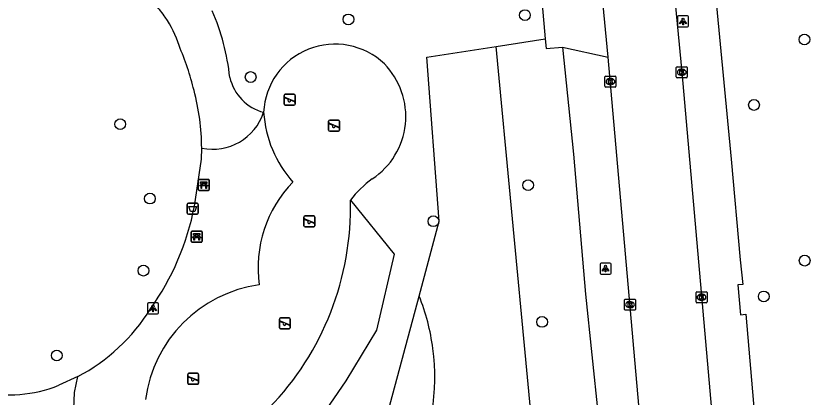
# Model space of a CAD drawing. Extents: x 162990 to 165007, y 383433 to 384336.
# Drawn here: x 164254.8 to 164326.4, y 383978.4 to 384013 of the extents above; entities that cross this region are included whole.
import ezdxf

# ---------------------------------------------------------------- set-up
doc = ezdxf.new("R2010")
doc.units = 0
for name, color, linetype in [('IMGEO_Afvalbak', 7, 'Continuous'), ('IMGEO_Bank', 7, 'Continuous'), ('IMGEO_Boom', 7, 'Continuous'), ('IMGEO_Groenvoorziening', 7, 'Continuous'), ('IMGEO_Kolk', 7, 'Continuous'), ('IMGEO_Lichtpunt', 7, 'Continuous'), ('IMGEO_Rijbaan_lokaal_open', 7, 'Continuous'), ('IMGEO_Speelvoorziening', 7, 'Continuous'), ('IMGEO_Voetpad_halfverhard', 7, 'Continuous'), ('IMGEO_Voetpad_open', 7, 'Continuous')]:
    doc.layers.add(name, color=color, linetype=linetype)

msp = doc.modelspace()

# ---------------------------------------------------------------- linework, layer by layer
at = {"layer": 'IMGEO_Afvalbak'}
for p, q in [((164270.372, 383995.088), (164270.372, 383995.888)), ((164270.372, 383995.888), (164270.372, 383995.088)), ((164270.472, 383995.988), (164271.262, 383995.988)), ((164271.262, 383995.988), (164270.472, 383995.988)), ((164271.362, 383995.888), (164271.362, 383995.088)), ((164271.362, 383995.088), (164271.362, 383995.888)), ((164271.262, 383994.988), (164270.472, 383994.988)), ((164270.472, 383994.988), (164271.262, 383994.988))]:
    msp.add_line(p, q, dxfattribs=at)
msp.add_lwpolyline([(164270.515, 383995.702), (164271.219, 383995.702), (164271.07, 383995.232), (164270.664, 383995.232), (164270.515, 383995.702)], dxfattribs=at)
for centre, start, end in [((164270.472, 383995.888), 90, 180), ((164270.472, 383995.888), 90, 180), ((164271.262, 383995.888), 0, 90), ((164271.262, 383995.888), 360, 90), ((164270.472, 383995.088), 180, 270), ((164270.472, 383995.088), 180, 270), ((164271.262, 383995.088), 270, 0), ((164271.262, 383995.088), 270, 0)]:
    msp.add_arc(centre, 0.1, start, end, dxfattribs=at)
at = {"layer": 'IMGEO_Bank'}
for p, q in [((164271.367, 383997.231), (164271.367, 383998.072)), ((164271.367, 383998.072), (164271.367, 383997.231)), ((164271.442, 383998.156), (164272.283, 383998.156)), ((164272.283, 383998.156), (164271.442, 383998.156)), ((164272.367, 383998.081), (164272.367, 383997.24)), ((164272.367, 383997.24), (164272.367, 383998.081)), ((164272.064, 383997.554), (164271.671, 383997.554)), ((164271.676, 383997.662), (164271.676, 383997.768)), ((164271.72, 383997.768), (164271.72, 383997.662)), ((164272.008, 383997.774), (164271.726, 383997.774)), ((164271.726, 383997.656), (164272.008, 383997.656)), ((164272.014, 383997.662), (164272.014, 383997.768)), ((164272.058, 383997.768), (164272.058, 383997.662)), ((164272.292, 383997.156), (164271.451, 383997.156)), ((164271.451, 383997.156), (164272.292, 383997.156)), ((164270.726, 383992.531), (164270.726, 383993.372)), ((164270.726, 383993.372), (164270.726, 383992.531)), ((164270.801, 383993.456), (164271.642, 383993.456)), ((164271.642, 383993.456), (164270.801, 383993.456)), ((164271.035, 383992.962), (164271.035, 383993.068)), ((164271.079, 383993.068), (164271.079, 383992.962)), ((164271.367, 383993.074), (164271.085, 383993.074)), ((164271.085, 383992.956), (164271.367, 383992.956)), ((164271.373, 383992.962), (164271.373, 383993.068)), ((164271.417, 383993.068), (164271.417, 383992.962)), ((164271.726, 383993.381), (164271.726, 383992.54)), ((164271.726, 383992.54), (164271.726, 383993.381)), ((164271.651, 383992.456), (164270.81, 383992.456)), ((164270.81, 383992.456), (164271.651, 383992.456)), ((164271.423, 383992.854), (164271.03, 383992.854))]:
    msp.add_line(p, q, dxfattribs=at)
for points in [[(164271.614, 383997.554), (164271.472, 383997.554), (164271.584, 383997.656), (164271.67, 383997.656)], [(164271.67, 383997.774), (164271.584, 383997.774), (164271.584, 383997.935), (164272.147, 383997.935), (164272.147, 383997.774), (164272.064, 383997.774)], [(164271.664, 383997.547), (164271.664, 383997.34), (164271.621, 383997.34), (164271.621, 383997.547)], [(164272.064, 383997.656), (164272.147, 383997.656), (164272.259, 383997.554), (164272.12, 383997.554)], [(164272.114, 383997.547), (164272.114, 383997.34), (164272.07, 383997.34), (164272.07, 383997.547)], [(164270.973, 383992.854), (164270.831, 383992.854), (164270.943, 383992.956), (164271.029, 383992.956)], [(164271.029, 383993.074), (164270.943, 383993.074), (164270.943, 383993.235), (164271.506, 383993.235), (164271.506, 383993.074), (164271.423, 383993.074)], [(164271.423, 383992.956), (164271.506, 383992.956), (164271.618, 383992.854), (164271.479, 383992.854)], [(164271.023, 383992.847), (164271.023, 383992.64), (164270.98, 383992.64), (164270.98, 383992.847)], [(164271.473, 383992.847), (164271.473, 383992.64), (164271.429, 383992.64), (164271.429, 383992.847)]]:
    msp.add_lwpolyline(points, dxfattribs=at)
for centre, radius, start, end in [((164271.445, 383998.078), 0.0779, 92.4484, 184.28452), ((164271.445, 383998.078), 0.0779, 92.4484, 184.28452), ((164272.289, 383998.078), 0.0779, 2.4484, 94.28452), ((164272.289, 383998.078), 0.0779, 2.4484, 94.28452), ((164271.445, 383997.234), 0.0779, 182.4484, 274.28452), ((164271.445, 383997.234), 0.0779, 182.4484, 274.28452), ((164271.614, 383997.547), 0.00671, 2.89567, 87.10433), ((164271.671, 383997.547), 0.00671, 92.89567, 177.10433), ((164271.669, 383997.767), 0.00671, 2.89567, 87.10433), ((164271.669, 383997.663), 0.00671, 272.89567, 357.10433), ((164271.726, 383997.767), 0.00671, 92.89567, 177.10433), ((164271.726, 383997.663), 0.00671, 182.89567, 267.10433), ((164272.008, 383997.767), 0.00671, 2.89567, 87.10433), ((164272.008, 383997.663), 0.00671, 272.89567, 357.10433), ((164272.065, 383997.767), 0.00671, 92.89567, 177.10433), ((164272.065, 383997.663), 0.00671, 182.89567, 267.10433), ((164272.063, 383997.547), 0.00671, 2.89567, 87.10433), ((164272.12, 383997.547), 0.00671, 92.89567, 177.10433), ((164272.289, 383997.234), 0.0779, 272.4484, 4.28452), ((164272.289, 383997.234), 0.0779, 272.4484, 4.28452), ((164270.804, 383993.378), 0.0779, 92.4484, 184.28452), ((164270.804, 383993.378), 0.0779, 92.4484, 184.28452), ((164271.028, 383993.067), 0.00671, 2.89567, 87.10433), ((164271.028, 383992.963), 0.00671, 272.89567, 357.10433), ((164271.085, 383993.067), 0.00671, 92.89567, 177.10433), ((164271.085, 383992.963), 0.00671, 182.89567, 267.10433), ((164271.367, 383993.067), 0.00671, 2.89567, 87.10433), ((164271.367, 383992.963), 0.00671, 272.89567, 357.10433), ((164271.424, 383993.067), 0.00671, 92.89567, 177.10433), ((164271.424, 383992.963), 0.00671, 182.89567, 267.10433), ((164271.648, 383993.378), 0.0779, 2.4484, 94.28452), ((164271.648, 383993.378), 0.0779, 2.4484, 94.28452), ((164270.804, 383992.534), 0.0779, 182.4484, 274.28452), ((164270.804, 383992.534), 0.0779, 182.4484, 274.28452), ((164270.973, 383992.847), 0.00671, 2.89567, 87.10433), ((164271.03, 383992.847), 0.00671, 92.89567, 177.10433), ((164271.422, 383992.847), 0.00671, 2.89567, 87.10433), ((164271.479, 383992.847), 0.00671, 92.89567, 177.10433), ((164271.648, 383992.534), 0.0779, 272.4484, 4.28452), ((164271.648, 383992.534), 0.0779, 272.4484, 4.28452)]:
    msp.add_arc(centre, radius, start, end, dxfattribs=at)
at = {"layer": 'IMGEO_Boom'}
for centre in [(164285.014, 384012.681), (164301.055, 384013.072), (164326.459, 384010.856), (164276.127, 384007.448), (164321.873, 384004.914), (164264.273, 384003.167), (164301.344, 383997.627), (164266.973, 383996.411), (164292.739, 383994.351), (164326.481, 383990.777), (164266.385, 383989.869), (164322.765, 383987.521), (164302.613, 383985.208), (164258.51, 383982.161)]:
    msp.add_circle(centre, 0.489, dxfattribs=at)
at = {"layer": 'IMGEO_Groenvoorziening'}
for points in [[(164298.429, 384010.231), (164302.896, 384010.93)], [(164291.436, 383987.559), (164293.255, 383994.351), (164292.153, 384009.25), (164298.429, 384010.231)], [(164302.701, 383965.175), (164298.429, 384010.231)], [(164285.198, 383996.269), (164289.185, 383991.35), (164287.568, 383984.471), (164284.774, 383979.848), (164280.817, 383974.075), (164278.449, 383971.153), (164272.522, 383967.87)], [(164288.662, 383977.2), (164291.436, 383987.559)]]:
    msp.add_lwpolyline(points, dxfattribs=at)
for centre, radius, start, end in [((164283.794, 384003.946), 6.493, 46.29142, 177.35821), ((164283.431, 384003.87), 6.801, 303.4823, 44.52311), ((164292.547, 383990.688), 9.228, 125.54243, 142.78845), ((164259.091, 383995.605), 26.115, 315.82657, 1.45738), ((164274.299, 383980.516), 18.528, 7.06842, 22.34172), ((164272.843, 383980.165), 20.017, 334.29687, 7.55141)]:
    msp.add_arc(centre, radius, start, end, dxfattribs=at)
at = {"layer": 'IMGEO_Kolk'}
for p, q in [((164314.811, 384007.453), (164314.811, 384008.305)), ((164314.886, 384008.379), (164315.738, 384008.379)), ((164315.299, 384008.159), (164315.324, 384008.159)), ((164315.812, 384008.305), (164315.812, 384007.453)), ((164308.33, 384006.607), (164308.33, 384007.459)), ((164308.405, 384007.533), (164309.257, 384007.533)), ((164308.818, 384007.313), (164308.843, 384007.313)), ((164309.331, 384007.459), (164309.331, 384006.607)), ((164315.738, 384007.379), (164314.886, 384007.379)), ((164315.322, 384007.599), (164315.297, 384007.599)), ((164308.841, 384006.753), (164308.816, 384006.753)), ((164309.257, 384006.533), (164308.405, 384006.533)), ((164316.683, 383987.948), (164317.535, 383987.948)), ((164310.18, 383987.276), (164311.032, 383987.276)), ((164316.608, 383987.022), (164316.608, 383987.874)), ((164317.096, 383987.728), (164317.121, 383987.728)), ((164317.609, 383987.874), (164317.609, 383987.022)), ((164310.105, 383986.35), (164310.105, 383987.202)), ((164310.616, 383986.496), (164310.591, 383986.496)), ((164310.593, 383987.056), (164310.618, 383987.056)), ((164311.106, 383987.202), (164311.106, 383986.35)), ((164317.535, 383986.948), (164316.683, 383986.948)), ((164317.119, 383987.168), (164317.094, 383987.168)), ((164311.032, 383986.276), (164310.18, 383986.276))]:
    msp.add_line(p, q, dxfattribs=at)
for points in [[(164314.811, 384007.453), (164314.811, 384008.305)], [(164314.886, 384008.379), (164315.738, 384008.379)], [(164315.132, 384008.079), (164315.255, 384008.079), (164315.255, 384007.928), (164315.385, 384008.079), (164315.549, 384008.079), (164315.403, 384007.928), (164315.556, 384007.679), (164315.404, 384007.679), (164315.319, 384007.843), (164315.255, 384007.776), (164315.255, 384007.679), (164315.132, 384007.679), (164315.132, 384008.079)], [(164315.812, 384008.305), (164315.812, 384007.453)], [(164308.33, 384006.607), (164308.33, 384007.459)], [(164308.405, 384007.533), (164309.257, 384007.533)], [(164309.331, 384007.459), (164309.331, 384006.607)], [(164315.738, 384007.379), (164314.886, 384007.379)], [(164308.651, 384007.233), (164308.774, 384007.233), (164308.774, 384007.082), (164308.904, 384007.233), (164309.068, 384007.233), (164308.922, 384007.082), (164309.075, 384006.833), (164308.923, 384006.833), (164308.838, 384006.997), (164308.774, 384006.93), (164308.774, 384006.833), (164308.651, 384006.833), (164308.651, 384007.233)], [(164309.257, 384006.533), (164308.405, 384006.533)], [(164316.683, 383987.948), (164317.535, 383987.948)], [(164310.18, 383987.276), (164311.032, 383987.276)], [(164316.608, 383987.022), (164316.608, 383987.874)], [(164316.929, 383987.648), (164317.052, 383987.648), (164317.052, 383987.497), (164317.182, 383987.648), (164317.346, 383987.648), (164317.2, 383987.497), (164317.353, 383987.248), (164317.201, 383987.248), (164317.116, 383987.412), (164317.052, 383987.345), (164317.052, 383987.248), (164316.929, 383987.248), (164316.929, 383987.648)], [(164317.609, 383987.874), (164317.609, 383987.022)], [(164310.105, 383986.35), (164310.105, 383987.202)], [(164310.426, 383986.976), (164310.549, 383986.976), (164310.549, 383986.825), (164310.679, 383986.976), (164310.843, 383986.976), (164310.697, 383986.825), (164310.85, 383986.576), (164310.698, 383986.576), (164310.613, 383986.74), (164310.549, 383986.673), (164310.549, 383986.576), (164310.426, 383986.576), (164310.426, 383986.976)], [(164311.106, 383987.202), (164311.106, 383986.35)], [(164317.535, 383986.948), (164316.683, 383986.948)], [(164311.032, 383986.276), (164310.18, 383986.276)]]:
    msp.add_lwpolyline(points, dxfattribs=at)
for centre, start, end in [((164314.888, 384008.303), 91.55205, 178.44795), ((164314.888, 384008.303), 91.55205, 178.44795), ((164315.736, 384008.303), 1.55205, 88.44795), ((164315.736, 384008.303), 1.55205, 88.44795), ((164308.407, 384007.457), 91.55205, 178.44795), ((164308.407, 384007.457), 91.55205, 178.44795), ((164309.255, 384007.457), 1.55205, 88.44795), ((164309.255, 384007.457), 1.55205, 88.44795), ((164314.888, 384007.455), 181.55205, 268.44795), ((164314.888, 384007.455), 181.55205, 268.44795), ((164315.736, 384007.455), 271.55205, 358.44795), ((164315.736, 384007.455), 271.55205, 358.44795), ((164308.407, 384006.609), 181.55205, 268.44795), ((164308.407, 384006.609), 181.55205, 268.44795), ((164309.255, 384006.609), 271.55205, 358.44795), ((164309.255, 384006.609), 271.55205, 358.44795), ((164316.685, 383987.872), 91.55205, 178.44795), ((164316.685, 383987.872), 91.55205, 178.44795), ((164317.533, 383987.872), 1.55205, 88.44795), ((164317.533, 383987.872), 1.55205, 88.44795), ((164310.182, 383987.2), 91.55205, 178.44795), ((164310.182, 383987.2), 91.55205, 178.44795), ((164311.03, 383987.2), 1.55205, 88.44795), ((164311.03, 383987.2), 1.55205, 88.44795), ((164316.685, 383987.024), 181.55205, 268.44795), ((164316.685, 383987.024), 181.55205, 268.44795), ((164317.533, 383987.024), 271.55205, 358.44795), ((164317.533, 383987.024), 271.55205, 358.44795), ((164310.182, 383986.352), 181.55205, 268.44795), ((164310.182, 383986.352), 181.55205, 268.44795), ((164311.03, 383986.352), 271.55205, 358.44795), ((164311.03, 383986.352), 271.55205, 358.44795)]:
    msp.add_arc(centre, 0.0765, start, end, dxfattribs=at)
for centre, major_axis, ratio, start_param, end_param in [((164315.298, 384007.879), (-0.387, 0.002), 0.722429, 4.712389, 7.853982), ((164315.323, 384007.879), (-0.39, 0.002), 0.717154, 1.570796, 4.712389), ((164308.817, 384007.033), (-0.387, 0.002), 0.722429, 4.712389, 7.853982), ((164308.842, 384007.033), (-0.39, 0.002), 0.717154, 1.570796, 4.712389), ((164317.095, 383987.448), (-0.387, 0.002), 0.722429, 4.712389, 7.853982), ((164317.12, 383987.448), (-0.39, 0.002), 0.717154, 1.570796, 4.712389), ((164310.592, 383986.776), (-0.387, 0.002), 0.722429, 4.712389, 7.853982), ((164310.617, 383986.776), (-0.39, 0.002), 0.717154, 1.570796, 4.712389)]:
    msp.add_ellipse(centre, major_axis=major_axis, ratio=ratio, start_param=start_param, end_param=end_param, dxfattribs=at)
at = {"layer": 'IMGEO_Lichtpunt'}
for p, q in [((164315.834, 384013), (164315.026, 384013)), ((164315.834, 384013), (164315.026, 384013)), ((164314.932, 384012.905), (164314.932, 384012.098)), ((164314.932, 384012.905), (164314.932, 384012.098)), ((164315.928, 384012.098), (164315.928, 384012.905)), ((164315.928, 384012.098), (164315.928, 384012.905)), ((164315.026, 384012.004), (164315.834, 384012.004)), ((164315.026, 384012.004), (164315.834, 384012.004)), ((164307.884, 383990.457), (164307.884, 383989.65)), ((164307.884, 383990.457), (164307.884, 383989.65)), ((164308.786, 383990.552), (164307.978, 383990.552)), ((164308.786, 383990.552), (164307.978, 383990.552)), ((164308.88, 383989.65), (164308.88, 383990.457)), ((164308.88, 383989.65), (164308.88, 383990.457)), ((164307.978, 383989.556), (164308.786, 383989.556)), ((164307.978, 383989.556), (164308.786, 383989.556)), ((164266.758, 383986.836), (164266.758, 383986.029)), ((164266.758, 383986.836), (164266.758, 383986.029)), ((164267.66, 383986.931), (164266.852, 383986.931)), ((164267.66, 383986.931), (164266.852, 383986.931)), ((164267.754, 383986.029), (164267.754, 383986.836)), ((164267.754, 383986.029), (164267.754, 383986.836)), ((164266.852, 383985.935), (164267.66, 383985.935)), ((164266.852, 383985.935), (164267.66, 383985.935))]:
    msp.add_line(p, q, dxfattribs=at)
for points in [[(164315.306, 384012.569), (164315.345, 384012.541), (164315.157, 384012.279), (164315.119, 384012.306), (164315.306, 384012.569)], [(164315.408, 384012.521), (164315.455, 384012.521), (164315.455, 384012.199), (164315.408, 384012.199), (164315.408, 384012.521)], [(164315.518, 384012.541), (164315.556, 384012.568), (164315.743, 384012.306), (164315.704, 384012.278), (164315.518, 384012.541)], [(164308.258, 383990.121), (164308.297, 383990.093), (164308.109, 383989.831), (164308.071, 383989.858), (164308.258, 383990.121)], [(164308.36, 383990.073), (164308.407, 383990.073), (164308.407, 383989.751), (164308.36, 383989.751), (164308.36, 383990.073)], [(164308.47, 383990.093), (164308.508, 383990.12), (164308.695, 383989.858), (164308.656, 383989.83), (164308.47, 383990.093)], [(164267.132, 383986.5), (164267.171, 383986.472), (164266.983, 383986.21), (164266.945, 383986.237), (164267.132, 383986.5)], [(164267.344, 383986.472), (164267.382, 383986.499), (164267.569, 383986.237), (164267.53, 383986.209), (164267.344, 383986.472)], [(164267.234, 383986.452), (164267.281, 383986.452), (164267.281, 383986.13), (164267.234, 383986.13), (164267.234, 383986.452)]]:
    msp.add_lwpolyline(points, dxfattribs=at)
for centre in [(164315.431, 384012.703), (164308.383, 383990.255), (164267.257, 383986.634)]:
    msp.add_circle(centre, 0.0994, dxfattribs=at)
for centre, start, end in [((164315.026, 384012.905), 90, 180), ((164315.026, 384012.905), 90, 180), ((164315.834, 384012.905), 0, 90), ((164315.834, 384012.905), 0, 90), ((164315.026, 384012.098), 180, 270), ((164315.026, 384012.098), 180, 270), ((164315.834, 384012.098), 270, 0), ((164315.834, 384012.098), 270, 360), ((164307.978, 383990.457), 90, 180), ((164307.978, 383990.457), 90, 180), ((164308.786, 383990.457), 0, 90), ((164308.786, 383990.457), 0, 90), ((164307.978, 383989.65), 180, 270), ((164307.978, 383989.65), 180, 270), ((164308.786, 383989.65), 270, 0), ((164308.786, 383989.65), 270, 360), ((164266.852, 383986.836), 90, 180), ((164266.852, 383986.836), 90, 180), ((164267.66, 383986.836), 0, 90), ((164267.66, 383986.836), 0, 90), ((164266.852, 383986.029), 180, 270), ((164266.852, 383986.029), 180, 270), ((164267.66, 383986.029), 270, 0), ((164267.66, 383986.029), 270, 360)]:
    msp.add_arc(centre, 0.0946, start, end, dxfattribs=at)
at = {"layer": 'IMGEO_Rijbaan_lokaal_open'}
for points in [[(164309.619, 384064.739), (164310.154, 384060.395), (164310.857, 384053.678), (164312.131, 384040.85), (164315.312, 384007.879), (164318.979, 383966.201), (164319.281, 383962.764), (164322.082, 383930.927), (164322.922, 383921.677), (164323.866, 383913.03)], [(164308.636, 384009.259), (164307.085, 384025.327), (164305.174, 384042.345), (164304.907, 384044.824), (164303.948, 384052.408)], [(164317.362, 383912.233), (164316.375, 383920.84), (164315.487, 383930.342), (164314.65, 383940.623), (164312.756, 383962.237), (164312.458, 383965.638), (164308.636, 384009.259)]]:
    msp.add_lwpolyline(points, dxfattribs=at)
at = {"layer": 'IMGEO_Speelvoorziening'}
for p, q in [((164279.278, 384005.885), (164280.068, 384005.885)), ((164280.068, 384005.885), (164279.278, 384005.885)), ((164279.178, 384004.985), (164279.178, 384005.785)), ((164279.178, 384005.785), (164279.178, 384004.985)), ((164279.561, 384005.413), (164279.222, 384005.55)), ((164279.247, 384005.61), (164280.123, 384005.257)), ((164280.099, 384005.197), (164279.759, 384005.334)), ((164280.168, 384005.785), (164280.168, 384004.985)), ((164280.168, 384004.985), (164280.168, 384005.785)), ((164280.068, 384004.885), (164279.278, 384004.885)), ((164279.278, 384004.885), (164280.068, 384004.885)), ((164283.215, 384002.629), (164283.215, 384003.429)), ((164283.215, 384003.429), (164283.215, 384002.629)), ((164283.598, 384003.057), (164283.259, 384003.194)), ((164283.284, 384003.254), (164284.16, 384002.901)), ((164283.315, 384003.529), (164284.105, 384003.529)), ((164284.105, 384003.529), (164283.315, 384003.529)), ((164284.136, 384002.841), (164283.796, 384002.978)), ((164284.205, 384003.429), (164284.205, 384002.629)), ((164284.205, 384002.629), (164284.205, 384003.429)), ((164284.105, 384002.529), (164283.315, 384002.529)), ((164283.315, 384002.529), (164284.105, 384002.529)), ((164280.975, 383993.936), (164280.975, 383994.736)), ((164280.975, 383994.736), (164280.975, 383993.936)), ((164281.358, 383994.364), (164281.019, 383994.501)), ((164281.044, 383994.561), (164281.92, 383994.208)), ((164281.075, 383994.836), (164281.865, 383994.836)), ((164281.865, 383994.836), (164281.075, 383994.836)), ((164281.965, 383994.736), (164281.965, 383993.936)), ((164281.965, 383993.936), (164281.965, 383994.736)), ((164281.865, 383993.836), (164281.075, 383993.836)), ((164281.075, 383993.836), (164281.865, 383993.836)), ((164281.896, 383994.148), (164281.556, 383994.285)), ((164278.743, 383984.674), (164278.743, 383985.474)), ((164278.743, 383985.474), (164278.743, 383984.674)), ((164279.126, 383985.102), (164278.787, 383985.239)), ((164278.812, 383985.299), (164279.688, 383984.946)), ((164278.843, 383985.574), (164279.633, 383985.574)), ((164279.633, 383985.574), (164278.843, 383985.574)), ((164279.733, 383985.474), (164279.733, 383984.674)), ((164279.733, 383984.674), (164279.733, 383985.474)), ((164279.633, 383984.574), (164278.843, 383984.574)), ((164278.843, 383984.574), (164279.633, 383984.574)), ((164279.664, 383984.886), (164279.324, 383985.023)), ((164270.408, 383979.642), (164270.408, 383980.442)), ((164270.408, 383980.442), (164270.408, 383979.642)), ((164270.791, 383980.07), (164270.452, 383980.207)), ((164270.477, 383980.267), (164271.353, 383979.914)), ((164270.508, 383980.542), (164271.298, 383980.542)), ((164271.298, 383980.542), (164270.508, 383980.542)), ((164271.398, 383980.442), (164271.398, 383979.642)), ((164271.398, 383979.642), (164271.398, 383980.442)), ((164271.298, 383979.542), (164270.508, 383979.542)), ((164270.508, 383979.542), (164271.298, 383979.542)), ((164271.329, 383979.854), (164270.989, 383979.991))]:
    msp.add_line(p, q, dxfattribs=at)
for centre, radius, start, end in [((164279.278, 384005.785), 0.1, 90, 180), ((164279.278, 384005.785), 0.1, 90, 180), ((164280.068, 384005.785), 0.1, 0, 90), ((164280.068, 384005.785), 0.1, 360, 90), ((164279.235, 384005.58), 0.0327, 68.07798, 248.07798), ((164279.64, 384005.323), 0.12, 130.99278, 5.16318), ((164280.111, 384005.227), 0.0327, 248.07798, 68.07798), ((164279.278, 384004.985), 0.1, 180, 270), ((164279.278, 384004.985), 0.1, 180, 270), ((164280.068, 384004.985), 0.1, 270, 0), ((164280.068, 384004.985), 0.1, 270, 0), ((164283.315, 384003.429), 0.1, 90, 180), ((164283.315, 384003.429), 0.1, 90, 180), ((164283.272, 384003.224), 0.0327, 68.07798, 248.07798), ((164283.677, 384002.967), 0.12, 130.99278, 5.16318), ((164284.105, 384003.429), 0.1, 0, 90), ((164284.105, 384003.429), 0.1, 360, 90), ((164283.315, 384002.629), 0.1, 180, 270), ((164283.315, 384002.629), 0.1, 180, 270), ((164284.105, 384002.629), 0.1, 270, 0), ((164284.105, 384002.629), 0.1, 270, 0), ((164284.148, 384002.871), 0.0327, 248.07798, 68.07798), ((164281.075, 383994.736), 0.1, 90, 180), ((164281.075, 383994.736), 0.1, 90, 180), ((164281.032, 383994.531), 0.0327, 68.07798, 248.07798), ((164281.865, 383994.736), 0.1, 0, 90), ((164281.865, 383994.736), 0.1, 360, 90), ((164281.075, 383993.936), 0.1, 180, 270), ((164281.075, 383993.936), 0.1, 180, 270), ((164281.437, 383994.274), 0.12, 130.99278, 5.16318), ((164281.865, 383993.936), 0.1, 270, 0), ((164281.865, 383993.936), 0.1, 270, 0), ((164281.908, 383994.178), 0.0327, 248.07798, 68.07798), ((164278.843, 383985.474), 0.1, 90, 180), ((164278.843, 383985.474), 0.1, 90, 180), ((164278.8, 383985.269), 0.0327, 68.07798, 248.07798), ((164279.205, 383985.012), 0.12, 130.99278, 5.16318), ((164279.633, 383985.474), 0.1, 0, 90), ((164279.633, 383985.474), 0.1, 360, 90), ((164278.843, 383984.674), 0.1, 180, 270), ((164278.843, 383984.674), 0.1, 180, 270), ((164279.633, 383984.674), 0.1, 270, 0), ((164279.633, 383984.674), 0.1, 270, 0), ((164279.676, 383984.916), 0.0327, 248.07798, 68.07798), ((164270.508, 383980.442), 0.1, 90, 180), ((164270.508, 383980.442), 0.1, 90, 180), ((164270.465, 383980.237), 0.0327, 68.07798, 248.07798), ((164270.87, 383979.98), 0.12, 130.99278, 5.16318), ((164271.298, 383980.442), 0.1, 0, 90), ((164271.298, 383980.442), 0.1, 360, 90), ((164270.508, 383979.642), 0.1, 180, 270), ((164270.508, 383979.642), 0.1, 180, 270), ((164271.298, 383979.642), 0.1, 270, 0), ((164271.298, 383979.642), 0.1, 270, 0), ((164271.341, 383979.884), 0.0327, 248.07798, 68.07798)]:
    msp.add_arc(centre, radius, start, end, dxfattribs=at)
at = {"layer": 'IMGEO_Voetpad_halfverhard'}
msp.add_lwpolyline([(164260.414, 383980.246), (164258.685, 383979.455)], dxfattribs=at)
for centre, radius, start, end in [((164260.237, 384007.364), 9.823, 34.11476, 42.34128), ((164253.699, 384005.254), 20.646, 5.99909, 23.44892), ((164260.132, 384007.271), 9.963, 17.71331, 34.21608), ((164244.197, 383999.509), 27.621, 14.09743, 23.00065), ((164278.385, 384008.368), 4.261, 192.96631, 255.36349), ((164250.156, 384000.804), 21.527, 0.48874, 14.6176), ((164254.242, 383990.38), 11.794, 256.68718, 292.13104)]:
    msp.add_arc(centre, radius, start, end, dxfattribs=at)
at = {"layer": 'IMGEO_Voetpad_open'}
for points in [[(164300.356, 384050.053), (164301.02, 384044.871), (164302.638, 384030.22), (164303.688, 384019.058), (164302.184, 384018.925), (164302.896, 384010.93)], [(164318.473, 384013.927), (164319.787, 384000), (164320.604, 383990.853), (164320.851, 383988.597), (164320.395, 383988.565), (164320.656, 383985.853), (164321.14, 383985.917), (164322.805, 383966.515)], [(164302.896, 384010.93), (164302.975, 384010.042), (164304.479, 384010.176)], [(164304.479, 384010.176), (164305.459, 384000.449), (164306.559, 383987.731), (164307.7, 383976.698), (164308.433, 383968.687), (164308.664, 383965.869)], [(164304.479, 384010.176), (164308.636, 384009.259)], [(164271.013, 383995.709), (164271.664, 384000), (164271.682, 384000.988)], [(164260.047, 383977.319), (164260.133, 383978.795), (164260.414, 383980.246)]]:
    msp.add_lwpolyline(points, dxfattribs=at)
for centre, radius, start, end in [((164272.66, 384005.786), 4.897, 258.47834, 341.65642), ((164287.842, 384004.937), 10.556, 183.75783, 221.72575), ((164287.969, 383990.133), 11.162, 135.82792, 187.978), ((164247.827, 384000.144), 23.606, 324.39821, 349.17044), ((164278.583, 383976.596), 12.103, 97.91938, 172.60488), ((164252.402, 383995.468), 17.202, 297.75849, 328.19392)]:
    msp.add_arc(centre, radius, start, end, dxfattribs=at)

doc.saveas('drawing.dxf')
